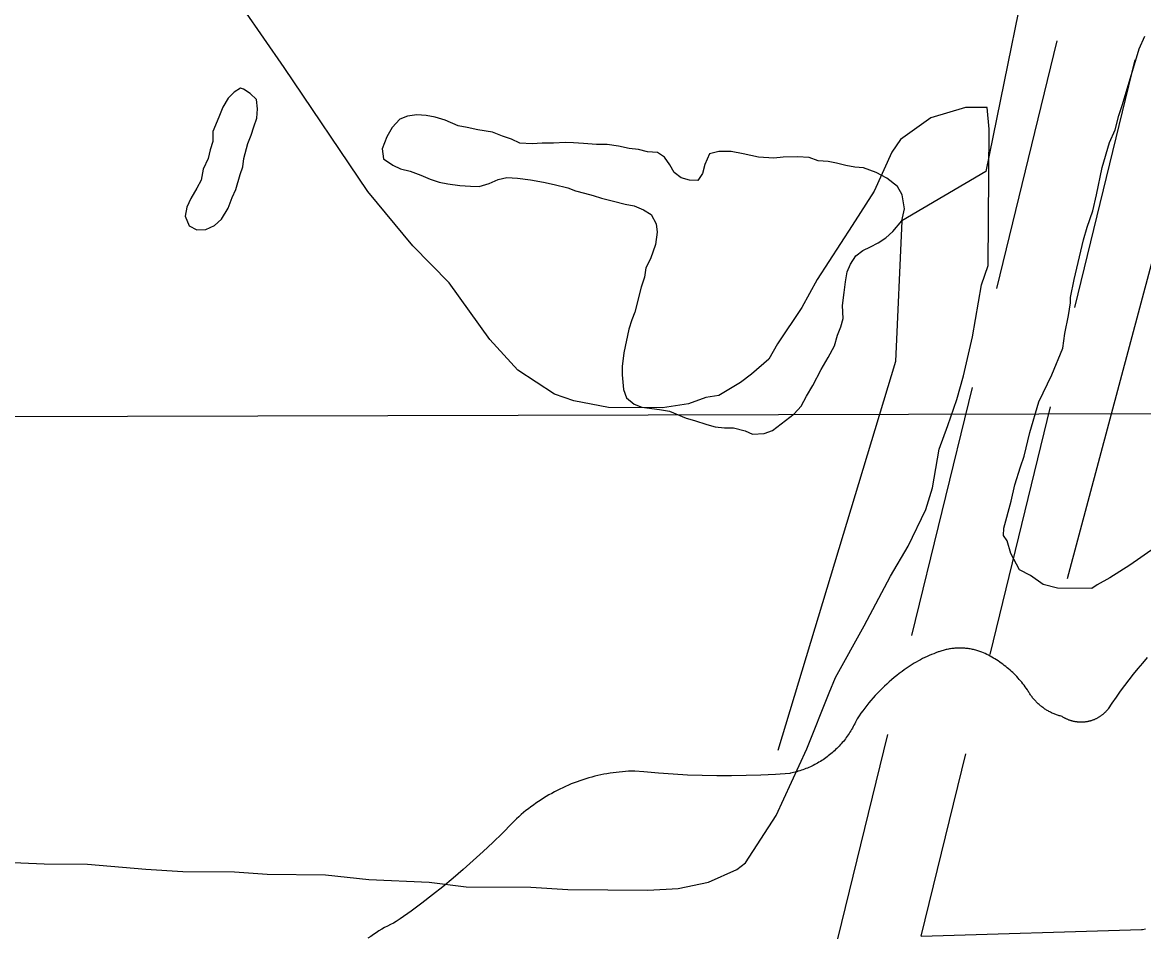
# Model space of a CAD drawing. Extents: x 3180038 to 3217926, y 922069 to 947485.
# Drawn here: x 3188795.4 to 3189213.9, y 939131.7 to 939473.5 of the extents above; entities that cross this region are included whole.
import ezdxf

# ---------------------------------------------------------------- set-up
doc = ezdxf.new("R2010")
doc.units = 0
for name, color, linetype in [('V-LEVE-TOET', 7, 'Continuous'), ('V-ROAD-CNTR', 7, 'Continuous'), ('V-RRAP-FSHR', 7, 'Continuous'), ('V-SITE-VEGE', 7, 'Continuous'), ('V-TOPO-BNDY', 7, 'Continuous'), ('V-TOPO-SHOR', 7, 'Continuous')]:
    doc.layers.add(name, color=color, linetype=linetype)

msp = doc.modelspace()

# ---------------------------------------------------------------- linework, layer by layer
at = {"layer": 'V-LEVE-TOET'}
for points in [[(3189152.03, 939238.87), (3189151.64, 939238.98), (3189151.24, 939239.08), (3189150.84, 939239.18), (3189150.44, 939239.28), (3189150.04, 939239.36), (3189149.64, 939239.44), (3189149.23, 939239.51), (3189148.83, 939239.57), (3189148.42, 939239.63), (3189148.01, 939239.68), (3189147.6, 939239.72), (3189147.19, 939239.76), (3189146.78, 939239.79), (3189146.37, 939239.81), (3189145.96, 939239.82), (3189145.55, 939239.83), (3189145.14, 939239.83), (3189144.73, 939239.82), (3189144.32, 939239.81), (3189143.91, 939239.79), (3189143.49, 939239.76), (3189143.08, 939239.72), (3189142.68, 939239.68), (3189142.27, 939239.63), (3189141.86, 939239.57), (3189141.45, 939239.51), (3189141.05, 939239.44), (3189140.65, 939239.36), (3189140.24, 939239.27), (3189139.84, 939239.18), (3189139.45, 939239.08), (3189139.05, 939238.97), (3189138.65, 939238.86), (3189138.26, 939238.74), (3189137.87, 939238.61), (3189137.48, 939238.48), (3189137.25, 939238.4), (3189137.25, 939238.4), (3189136.4, 939238.09), (3189135.56, 939237.76), (3189134.72, 939237.41), (3189133.89, 939237.06), (3189133.07, 939236.68), (3189132.25, 939236.3), (3189131.44, 939235.9), (3189130.64, 939235.48), (3189129.84, 939235.05), (3189129.05, 939234.61), (3189128.27, 939234.16), (3189127.5, 939233.68), (3189126.74, 939233.2), (3189125.98, 939232.71), (3189125.23, 939232.2), (3189124.49, 939231.67), (3189123.77, 939231.14), (3189123.04, 939230.59), (3189122.7, 939230.32), (3189122.7, 939230.32), (3189121.75, 939229.57), (3189120.8, 939228.81), (3189119.87, 939228.03), (3189118.95, 939227.23), (3189118.04, 939226.41), (3189117.15, 939225.58), (3189116.28, 939224.74), (3189115.42, 939223.88), (3189114.57, 939223), (3189113.74, 939222.11), (3189112.92, 939221.21), (3189112.12, 939220.29), (3189111.34, 939219.35), (3189110.57, 939218.41), (3189109.82, 939217.45), (3189109.09, 939216.47), (3189108.37, 939215.49), (3189107.68, 939214.49), (3189106.99, 939213.48), (3189106.83, 939213.23), (3189106.83, 939213.23), (3189106.59, 939212.68), (3189106.33, 939212.14), (3189106.07, 939211.59), (3189105.8, 939211.05), (3189105.52, 939210.52), (3189105.23, 939209.99), (3189104.93, 939209.47), (3189104.62, 939208.95), (3189104.3, 939208.44), (3189103.97, 939207.93), (3189103.64, 939207.44), (3189103.29, 939206.94), (3189102.94, 939206.45), (3189102.58, 939205.97), (3189102.21, 939205.49), (3189101.83, 939205.02), (3189101.44, 939204.56), (3189101.05, 939204.11), (3189100.65, 939203.66), (3189100.24, 939203.21), (3189099.82, 939202.78)], [(3189185.83, 939213.07), (3189185.62, 939213.16), (3189185.41, 939213.25), (3189185.21, 939213.34), (3189185.01, 939213.43), (3189184.81, 939213.53), (3189184.61, 939213.64), (3189184.41, 939213.74), (3189184.22, 939213.85), (3189184.02, 939213.96), (3189183.83, 939214.08), (3189183.65, 939214.2), (3189183.46, 939214.32), (3189183.46, 939214.32), (3189183.12, 939214.4), (3189182.78, 939214.49), (3189182.45, 939214.59), (3189182.12, 939214.69), (3189181.78, 939214.8), (3189181.45, 939214.91), (3189181.13, 939215.03), (3189180.8, 939215.16), (3189180.48, 939215.29), (3189180.16, 939215.43), (3189179.84, 939215.57), (3189179.52, 939215.72), (3189179.21, 939215.87), (3189178.9, 939216.03), (3189178.59, 939216.19), (3189178.28, 939216.36), (3189177.98, 939216.53), (3189177.68, 939216.71), (3189177.39, 939216.9), (3189177.09, 939217.09), (3189176.8, 939217.28), (3189176.52, 939217.48), (3189176.24, 939217.69), (3189175.96, 939217.9), (3189175.68, 939218.11), (3189175.41, 939218.33), (3189175.14, 939218.56), (3189174.88, 939218.79), (3189174.62, 939219.02), (3189174.37, 939219.26), (3189174.12, 939219.5), (3189173.87, 939219.75), (3189173.63, 939220), (3189173.39, 939220.25), (3189173.16, 939220.51), (3189172.93, 939220.77), (3189172.7, 939221.04), (3189172.48, 939221.31), (3189172.27, 939221.59), (3189172.06, 939221.87), (3189171.85, 939222.15), (3189171.65, 939222.43), (3189171.46, 939222.72), (3189171.27, 939223.02), (3189171.08, 939223.31), (3189170.9, 939223.61), (3189170.73, 939223.91), (3189170.56, 939224.22), (3189170.52, 939224.29), (3189170.52, 939224.29), (3189170.12, 939224.86), (3189169.71, 939225.43), (3189169.29, 939225.99), (3189168.86, 939226.54), (3189168.42, 939227.08), (3189167.97, 939227.62), (3189167.51, 939228.15), (3189167.04, 939228.67), (3189166.57, 939229.18), (3189166.08, 939229.69), (3189165.59, 939230.18), (3189165.08, 939230.67), (3189164.57, 939231.15), (3189164.05, 939231.62), (3189163.52, 939232.08), (3189162.99, 939232.53), (3189162.44, 939232.97), (3189161.89, 939233.4), (3189161.33, 939233.82), (3189160.77, 939234.24), (3189160.19, 939234.64), (3189159.61, 939235.03), (3189159.03, 939235.41), (3189158.43, 939235.78), (3189157.83, 939236.14), (3189157.23, 939236.49), (3189156.61, 939236.83), (3189156, 939237.16), (3189155.37, 939237.48), (3189154.74, 939237.79), (3189154.11, 939238.09), (3189153.47, 939238.37), (3189153.21, 939238.48), (3189153.21, 939238.48), (3189152.82, 939238.62), (3189152.43, 939238.74), (3189152.03, 939238.87)], [(3189215.29, 939236.27), (3189213.52, 939234.25), (3189211.78, 939232.2), (3189210.07, 939230.11), (3189208.41, 939228.01), (3189206.78, 939225.87), (3189205.18, 939223.7), (3189203.63, 939221.5), (3189202.11, 939219.28), (3189200.69, 939217.12), (3189200.69, 939217.12), (3189200.56, 939216.95), (3189200.41, 939216.78), (3189200.27, 939216.61), (3189200.12, 939216.44), (3189199.97, 939216.27), (3189199.82, 939216.11), (3189199.66, 939215.95), (3189199.5, 939215.79), (3189199.34, 939215.64), (3189199.18, 939215.49), (3189199.01, 939215.34), (3189198.84, 939215.19), (3189198.67, 939215.05), (3189198.5, 939214.91), (3189198.32, 939214.77), (3189198.14, 939214.64), (3189197.96, 939214.51), (3189197.78, 939214.38), (3189197.59, 939214.26), (3189197.4, 939214.14), (3189197.21, 939214.02), (3189197.02, 939213.9), (3189196.83, 939213.79), (3189196.63, 939213.69), (3189196.43, 939213.58), (3189196.23, 939213.48), (3189196.03, 939213.38), (3189195.83, 939213.29), (3189195.62, 939213.2), (3189195.42, 939213.11), (3189195.21, 939213.03), (3189195, 939212.95), (3189194.79, 939212.88), (3189194.58, 939212.8), (3189194.37, 939212.74), (3189194.15, 939212.67), (3189193.94, 939212.61), (3189193.72, 939212.56), (3189193.5, 939212.5), (3189193.29, 939212.45), (3189193.07, 939212.41), (3189192.85, 939212.37), (3189192.63, 939212.33), (3189192.41, 939212.29), (3189192.19, 939212.26), (3189191.96, 939212.24), (3189191.74, 939212.22), (3189191.52, 939212.2), (3189191.3, 939212.18), (3189191.07, 939212.17), (3189190.85, 939212.16), (3189190.63, 939212.16), (3189190.4, 939212.16), (3189190.18, 939212.17), (3189189.96, 939212.18), (3189189.73, 939212.19), (3189189.51, 939212.21), (3189189.29, 939212.23), (3189189.07, 939212.25), (3189188.84, 939212.28), (3189188.62, 939212.31), (3189188.4, 939212.35), (3189188.18, 939212.39), (3189187.96, 939212.43), (3189187.75, 939212.48), (3189187.53, 939212.53), (3189187.31, 939212.58), (3189187.1, 939212.64), (3189186.88, 939212.71), (3189186.67, 939212.77), (3189186.45, 939212.84), (3189186.24, 939212.92), (3189186.04, 939212.99), (3189185.83, 939213.07)], [(3189099.82, 939202.78), (3189099.39, 939202.35), (3189098.96, 939201.93), (3189098.52, 939201.52), (3189098.08, 939201.12), (3189097.62, 939200.72), (3189097.16, 939200.33), (3189096.7, 939199.95), (3189096.22, 939199.58), (3189095.74, 939199.21), (3189095.25, 939198.86), (3189094.76, 939198.51), (3189094.26, 939198.17), (3189093.76, 939197.84), (3189093.25, 939197.52), (3189092.73, 939197.21), (3189092.21, 939196.91), (3189091.68, 939196.62), (3189091.15, 939196.33), (3189090.62, 939196.06), (3189090.07, 939195.79), (3189089.53, 939195.54), (3189088.98, 939195.29), (3189088.43, 939195.05), (3189087.87, 939194.83), (3189087.31, 939194.61), (3189086.74, 939194.4), (3189086.17, 939194.2), (3189085.6, 939194.02), (3189085.02, 939193.84), (3189084.44, 939193.67), (3189083.86, 939193.51), (3189083.27, 939193.37), (3189082.69, 939193.23), (3189082.1, 939193.1), (3189081.9, 939193.06), (3189081.9, 939193.06), (3189076.45, 939192.69), (3189071, 939192.42), (3189065.55, 939192.23), (3189060.09, 939192.14), (3189054.63, 939192.15), (3189049.17, 939192.25), (3189043.71, 939192.44), (3189038.26, 939192.73), (3189032.81, 939193.11), (3189027.37, 939193.59), (3189023.97, 939193.93), (3189023.97, 939193.93), (3189022.81, 939193.9), (3189021.65, 939193.85), (3189020.5, 939193.78), (3189019.34, 939193.69), (3189018.19, 939193.57), (3189017.04, 939193.44), (3189015.89, 939193.29), (3189014.75, 939193.12), (3189013.6, 939192.93), (3189012.47, 939192.71), (3189011.33, 939192.48), (3189010.2, 939192.23), (3189009.07, 939191.96), (3189007.95, 939191.67), (3189006.84, 939191.36), (3189005.72, 939191.03), (3189004.62, 939190.68), (3189003.52, 939190.31), (3189002.43, 939189.93), (3189001.34, 939189.52), (3189000.27, 939189.1), (3188999.2, 939188.65), (3188998.13, 939188.19), (3188997.08, 939187.71), (3188996.03, 939187.21), (3188995, 939186.69), (3188993.97, 939186.16), (3188992.95, 939185.61), (3188991.94, 939185.03), (3188990.95, 939184.45), (3188989.96, 939183.84), (3188988.98, 939183.22), (3188988.02, 939182.58), (3188987.06, 939181.92), (3188986.12, 939181.25), (3188985.19, 939180.56), (3188984.27, 939179.86), (3188983.36, 939179.14), (3188982.47, 939178.4), (3188981.59, 939177.65), (3188980.72, 939176.88), (3188979.87, 939176.1), (3188979.03, 939175.3), (3188978.2, 939174.49), (3188978.05, 939174.34), (3188978.05, 939174.34), (3188974.56, 939170.79), (3188971, 939167.29), (3188967.38, 939163.85), (3188963.7, 939160.48), (3188959.96, 939157.18), (3188956.17, 939153.93)], [(3188956.17, 939153.93), (3188952.32, 939150.75), (3188948.41, 939147.65), (3188944.45, 939144.6), (3188940.44, 939141.63), (3188936.38, 939138.73), (3188934.95, 939137.73), (3188934.95, 939137.73), (3188933.84, 939137.19), (3188932.75, 939136.64), (3188931.67, 939136.06), (3188930.59, 939135.46), (3188929.53, 939134.85), (3188928.47, 939134.22), (3188927.43, 939133.56), (3188926.4, 939132.89), (3188925.38, 939132.21), (3188924.38, 939131.5)]]:
    msp.add_lwpolyline(points, dxfattribs=at)
at = {"layer": 'V-ROAD-CNTR'}
for p, q in [((3189159.08, 939374.1), (3189181.67, 939466.63)), ((3189188.23, 939366.99), (3189210.81, 939459.52)), ((3189127.46, 939244.55), (3189150.05, 939337.09)), ((3189156.61, 939237.44), (3189179.19, 939329.97)), ((3189099.82, 939131.28), (3189118.43, 939207.54)), ((3189130.93, 939132.22), (3189147.57, 939200.42))]:
    msp.add_line(p, q, dxfattribs=at)
msp.add_lwpolyline([(3189130.93, 939132.22), (3189213.16, 939134.71), (3189213.52, 939134.76), (3189214.64, 939134.96)], dxfattribs=at)
at = {"layer": 'V-RRAP-FSHR'}
msp.add_spline([(3188909.67, 936835.56), (3188947.17, 936904.9), (3189148.2, 937330.34), (3189156.65, 937362.67), (3189315.07, 937655.25), (3189456.11, 937980.67), (3189785.8, 938633.8), (3189989.58, 939082.49), (3190086.54, 939246.28), (3190202.2, 939544.14), (3190260.41, 939640.92), (3190317.47, 939690.4), (3190371.63, 939771.98), (3190383.24, 939818.37), (3190378.32, 939877.04), (3190456.71, 940024.39), (3190526.89, 940196.44), (3190631.99, 940397.77), (3190706.57, 940575.74), (3190844.1, 940852.1), (3190870.74, 940905.55), (3190891.62, 940984.86), (3190926.08, 941035.42), (3191101.29, 941369.43), (3191117.19, 941389.32)], degree=3, dxfattribs=at)
at = {"layer": 'V-SITE-VEGE'}
for p, q in [((3188893.12, 939456.66), (3188877.94, 939478.6)), ((3188924.26, 939410.37), (3188893.12, 939456.66)), ((3189147.49, 939441.73), (3189134.53, 939437.79)), ((3189155.56, 939441.67), (3189147.49, 939441.73)), ((3189156.31, 939433.58), (3189155.56, 939441.67)), ((3189134.53, 939437.79), (3189123.16, 939429.8)), ((3189155.91, 939382.69), (3189156.31, 939433.58)), ((3189123.16, 939429.8), (3189119.89, 939424.98)), ((3189119.89, 939424.98), (3189113.31, 939410.49)), ((3188941.07, 939390.04), (3188924.26, 939410.37)), ((3189113.31, 939410.49), (3189105.13, 939397.63)), ((3189105.13, 939397.63), (3189092.04, 939377.54)), ((3188954.69, 939376.2), (3188941.07, 939390.04)), ((3189153.43, 939375.44), (3189155.91, 939382.69)), ((3189092.04, 939377.54), (3189086.31, 939367.08)), ((3188969.88, 939355.07), (3188954.69, 939376.2)), ((3189150.04, 939356.07), (3189153.43, 939375.44)), ((3189086.31, 939367.08), (3189077.31, 939353.42)), ((3188980.29, 939343.68), (3188969.88, 939355.07)), ((3189077.31, 939353.42), (3189074.04, 939347.79)), ((3189146.7, 939341.56), (3189150.04, 939356.07)), ((3189074.04, 939347.79), (3189067.53, 939342.18)), ((3188993.95, 939334.69), (3188980.29, 939343.68)), ((3189067.53, 939342.18), (3189063.46, 939338.98)), ((3189144.2, 939332.69), (3189146.7, 939341.56)), ((3189063.46, 939338.98), (3189055.35, 939334.2)), ((3189001.2, 939332.21), (3188993.95, 939334.69)), ((3189014.11, 939329.68), (3189001.2, 939332.21)), ((3189050.49, 939333.43), (3189044.01, 939331.06)), ((3189055.35, 939334.2), (3189050.49, 939333.43)), ((3189140.89, 939323.02), (3189144.2, 939332.69)), ((3189034.3, 939329.52), (3189014.11, 939329.68)), ((3189044.01, 939331.06), (3189034.3, 939329.52)), ((3189137.59, 939314.16), (3189140.89, 939323.02)), ((3189135.06, 939299.64), (3189137.59, 939314.16)), ((3189132.57, 939291.58), (3189135.06, 939299.64)), ((3189126, 939277.9), (3189132.57, 939291.58)), ((3189119.45, 939266.64), (3189126, 939277.9)), ((3189109.61, 939248.14), (3189119.45, 939266.64)), ((3189098.95, 939228.83), (3189109.61, 939248.14)), ((3189096.48, 939223.2), (3189098.95, 939228.83)), ((3189088.24, 939202.26), (3189096.48, 939223.2)), ((3189076.73, 939177.3), (3189088.24, 939202.26)), ((3189065.28, 939159.62), (3189076.73, 939177.3)), ((3188781.72, 939160.24), (3188803.52, 939159.26)), ((3189062.03, 939157.22), (3189065.28, 939159.62)), ((3188803.52, 939159.26), (3188819.68, 939159.13)), ((3188819.68, 939159.13), (3188841.48, 939157.35)), ((3188841.48, 939157.35), (3188855.21, 939156.43)), ((3188855.21, 939156.43), (3188874.59, 939156.28)), ((3188874.59, 939156.28), (3188886.71, 939155.37)), ((3188886.71, 939155.37), (3188908.52, 939155.2)), ((3189051.49, 939152.46), (3189062.03, 939157.22)), ((3188908.52, 939155.2), (3188924.66, 939153.46)), ((3188924.66, 939153.46), (3188947.27, 939152.47)), ((3188947.27, 939152.47), (3188960.99, 939150.74)), ((3189040.16, 939150.12), (3189051.49, 939152.46)), ((3188960.99, 939150.74), (3188985.23, 939150.56)), ((3188985.23, 939150.56), (3188998.96, 939149.64)), ((3188998.96, 939149.64), (3189028.84, 939149.41)), ((3189028.84, 939149.41), (3189040.16, 939150.12))]:
    msp.add_line(p, q, dxfattribs=at)
msp.add_lwpolyline([(3189218.29, 939277.44), (3189208.8, 939270.77), (3189201.34, 939266.11), (3189196.6, 939263.45), (3189194.57, 939262.11), (3189181.75, 939262.21), (3189176.37, 939263.6), (3189171.67, 939267.01), (3189167.64, 939269.07), (3189164.32, 939275.16), (3189163, 939279.89), (3189161.67, 939281.92), (3189161.69, 939284.63), (3189164.47, 939294.72), (3189165.86, 939300.78), (3189167.94, 939307.51), (3189169.32, 939311.55), (3189171.41, 939320.3), (3189174.87, 939331.74), (3189179.67, 939341.82), (3189183.79, 939351.9), (3189184.51, 939357.29), (3189185.91, 939364.03), (3189186.62, 939368.74), (3189186.64, 939370.77), (3189188.04, 939377.5), (3189191.53, 939392.31), (3189192.91, 939397.02), (3189194.98, 939403.08), (3189196.38, 939409.14), (3189198.48, 939419.24), (3189201.25, 939428.66), (3189203.31, 939433.37), (3189204.7, 939438.75), (3189206.08, 939442.79), (3189212.31, 939463.65), (3189214.38, 939468.35)], dxfattribs=at)
at = {"layer": 'V-TOPO-BNDY'}
msp.add_line((3184295.46, 939315.61), (3190109.41, 939329.52), dxfattribs=at)
at = {"layer": 'V-TOPO-SHOR'}
for points in [[(3189185.47, 939265.77), (3189290.19, 939657.61), (3189334.1, 939745.44), (3189351.12, 939844.35)], [(3189195.61, 939617.08), (3189155.07, 939417.78), (3189123.71, 939399.33), (3189121.29, 939346.84), (3189077.38, 939201.59)], [(3188866.44, 939432.79), (3188866.41, 939428.97), (3188865.48, 939425.88), (3188864.72, 939422.61), (3188862.87, 939418.62), (3188862.11, 939414.62), (3188860.45, 939411.53), (3188858.24, 939407.73), (3188856.75, 939404.46), (3188856.18, 939401.19), (3188857.61, 939397.53), (3188860.51, 939396.06), (3188863.79, 939396.21), (3188867.08, 939397.65), (3188869.65, 939399.99), (3188872.23, 939404.16), (3188873.72, 939408.16), (3188875.01, 939411.06), (3188876.7, 939416.69), (3188877.63, 939419.6), (3188878.02, 939422.69), (3188879.52, 939428.32), (3188880.82, 939431.41), (3188881.75, 939434.5), (3188882.87, 939437.77), (3188883.08, 939441.22), (3188882.74, 939444.69), (3188880.39, 939446.89), (3188877.85, 939448.55), (3188876.76, 939448.92), (3188874.38, 939447.48), (3188872.18, 939445.13), (3188870.15, 939441.87), (3188868.67, 939438.06), (3188866.44, 939432.79)], [(3189051.92, 939424.45), (3189050.17, 939420.46), (3189049.29, 939417.04), (3189047.56, 939414.49), (3189044.41, 939414.51), (3189041.28, 939415.39), (3189038.72, 939417.41), (3189037.03, 939420.28), (3189035.05, 939423.15), (3189032.49, 939424.89), (3189028.78, 939425.2), (3189025.36, 939426.08), (3189021.94, 939426.4), (3189017.95, 939427.28), (3189013.67, 939427.89), (3189009.67, 939427.92), (3189004.81, 939428.24), (3189001.1, 939428.56), (3188997.96, 939428.58), (3188993.67, 939428.33), (3188989.39, 939428.36), (3188985.67, 939428.11), (3188981.1, 939428.43), (3188977.97, 939429.88), (3188974.55, 939431.05), (3188970.85, 939432.51), (3188965.43, 939433.41), (3188961.44, 939434.29), (3188958.01, 939434.89), (3188953.17, 939436.93), (3188949.47, 939438.1), (3188946.04, 939438.7), (3188942.62, 939439.01), (3188939.19, 939438.46), (3188936.32, 939437.34), (3188933.44, 939434.22), (3188931.42, 939430.81), (3188929.67, 939426.25)], [(3188929.67, 939426.25), (3188930.21, 939422.53), (3188933.62, 939420.22), (3188936.46, 939418.77), (3188940.17, 939417.89), (3188944.16, 939416.43), (3188947.58, 939414.97), (3188950.99, 939413.8), (3188954.13, 939413.21), (3188958.7, 939412.6), (3188962.69, 939412.29), (3188965.84, 939412.26), (3188969.56, 939413.38), (3188973, 939414.78), (3188976.15, 939415.61), (3188980.14, 939415.29), (3188985, 939414.68), (3188989.84, 939413.79), (3188993.84, 939412.9), (3188998.97, 939411.72), (3189001.82, 939410.55), (3189005.24, 939409.67), (3189008.38, 939408.79), (3189011.51, 939407.91), (3189016.07, 939406.73), (3189020.35, 939405.55), (3189023.77, 939404.96), (3189027.19, 939403.5), (3189030.03, 939401.77), (3189032.01, 939398.32), (3189032.27, 939395.18), (3189031.66, 939390.61), (3189029.9, 939385.2), (3189028.16, 939381.78), (3189027.56, 939378.36), (3189026.39, 939374.66), (3189024.04, 939365.25), (3189022.87, 939362.4), (3189021.7, 939358.98), (3189019.92, 939350.14), (3189019.31, 939345), (3189019.28, 939341.86), (3189019.81, 939336.43), (3189020.93, 939333.28), (3189023.77, 939330.97), (3189026.62, 939329.8), (3189033.18, 939328.9), (3189036.89, 939328.3), (3189043.15, 939325.68), (3189046.29, 939324.8), (3189050.85, 939323.33), (3189053.98, 939322.45), (3189057.41, 939322.14), (3189060.84, 939322.11), (3189065.12, 939320.94), (3189067.96, 939319.77), (3189072.25, 939320.02), (3189075.4, 939321.14), (3189080.28, 939324.82), (3189083.45, 939327.36), (3189086.04, 939330.2), (3189088.07, 939333.9), (3189090.39, 939337.88), (3189093.57, 939343.85), (3189096.18, 939348.41), (3189098.5, 939352.67), (3189099.67, 939356.66), (3189100.84, 939359.8), (3189101.72, 939362.93), (3189101.47, 939367.79), (3189102.08, 939372.64), (3189102.68, 939376.64), (3189103.28, 939380.35), (3189104.45, 939383.19), (3189106.47, 939386.32), (3189109.06, 939388.3), (3189111.92, 939389.71), (3189114.79, 939391.11), (3189117.66, 939393.09), (3189120.25, 939395.36), (3189123.71, 939399.33), (3189124.61, 939403.89), (3189123.79, 939409.04), (3189122.1, 939412.19), (3189118.12, 939415.37), (3189114.14, 939417.4), (3189109.3, 939419.15), (3189106.16, 939419.46), (3189102.73, 939420.06), (3189099.31, 939420.94), (3189096.17, 939421.54), (3189092.46, 939421.85), (3189089.04, 939423.02), (3189084.76, 939423.34), (3189079.33, 939423.1), (3189075.9, 939422.84), (3189070.19, 939423.17), (3189064.49, 939424.35), (3189059.92, 939425.25), (3189055.35, 939425.28), (3189051.92, 939424.45)]]:
    msp.add_lwpolyline(points, dxfattribs=at)

doc.saveas('drawing.dxf')
